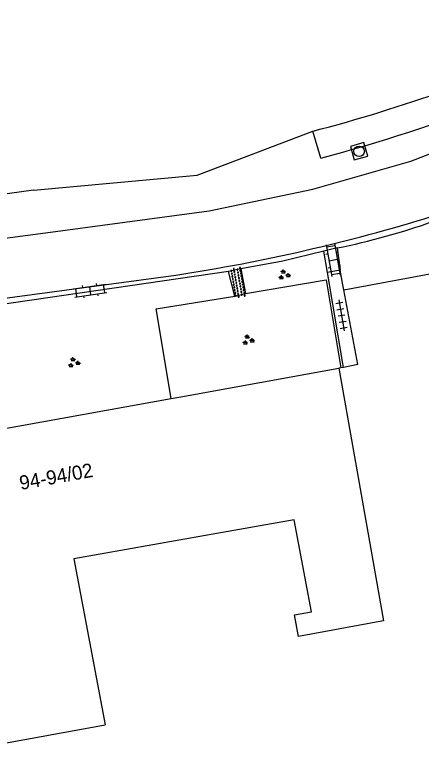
# Model space of a CAD drawing. Extents: x 136000 to 138005, y 398500 to 400500.
# Drawn here: x 137361.6 to 137390.5, y 400045.5 to 400097.5 of the extents above; entities that cross this region are included whole.
import ezdxf

# ---------------------------------------------------------------- set-up
doc = ezdxf.new("R2010")
doc.units = 0
for name, color, linetype in [('gg-anno-huisnummerreeks BGT', 7, 'Continuous'), ('gg-bbg-hoofdgebouw', 7, 'Continuous'), ('gg-knt-bronhoudergrens', 7, 'Continuous'), ('gg-knt-onverhard', 7, 'Continuous'), ('gg-knt-verharding', 7, 'Continuous'), ('gg-kntw-bovenkant insteek waterloop', 7, 'Continuous'), ('gt-grn-groengrens', 7, 'Continuous'), ('gt-grn-vlakafsluiter', 7, 'Continuous'), ('gt-symb-groenvak', 7, 'Continuous'), ('gt-symb-klinker verharding', 7, 'Continuous'), ('gt-symb-overige verharding', 7, 'Continuous'), ('gt-symb-rioolschacht', 7, 'Continuous'), ('gt-symb-tegel verharding', 7, 'Continuous')]:
    doc.layers.add(name, color=color, linetype=linetype)

# ---------------------------------------------------------------- blocks, each defined once
blk = doc.blocks.new('gt0-KL1')
at = {"layer": 'gt-symb-klinker verharding'}
for p, q in [((-1.15, 0.3), (1.15, 0.3)), ((-1, -0.3), (-1, 0.3)), ((-0.5, 0.3), (-0.5, 0.45)), ((0, -0.3), (0, 0.3)), ((0.5, 0.3), (0.5, 0.45)), ((1, -0.3), (1, 0.3)), ((-1.15, -0.3), (1.15, -0.3)), ((-0.5, -0.45), (-0.5, -0.3)), ((0.5, -0.45), (0.5, -0.3))]:
    blk.add_line(p, q, dxfattribs=at)
blk = doc.blocks.new('gt0-TEG1')
at = {"layer": 'gt-symb-tegel verharding'}
for p, q in [((-1.125, 0), (1.125, 0)), ((-0.9, -0.25), (-0.9, 0.25)), ((-0.45, -0.25), (-0.45, 0.25)), ((0, -0.25), (0, 0.25)), ((0.45, -0.25), (0.45, 0.25)), ((0.9, -0.25), (0.9, 0.25))]:
    blk.add_line(p, q, dxfattribs=at)
blk = doc.blocks.new('gt0-GRVAK')
at = {"layer": 'gt-symb-groenvak'}
for p, q in [((-0.11, 0.189), (-0.228, 0.24)), ((-0.182, 0.153), (0.088, 0.153)), ((-0.091, 0.211), (-0.156, 0.322)), ((-0.047, 0.214), (-0.047, 0.393)), ((-0.004, 0.211), (0.061, 0.322)), ((0.015, 0.189), (0.133, 0.24)), ((0.262, -0.052), (0.197, 0.059)), ((0.305, -0.049), (0.305, 0.13)), ((0.349, -0.052), (0.414, 0.059)), ((-0.245, -0.228), (-0.363, -0.177)), ((-0.318, -0.264), (-0.047, -0.264)), ((-0.226, -0.206), (-0.291, -0.095)), ((-0.183, -0.203), (-0.183, -0.024)), ((-0.139, -0.206), (-0.074, -0.095)), ((-0.12, -0.228), (-0.002, -0.177)), ((0.243, -0.074), (0.125, -0.023)), ((0.17, -0.11), (0.441, -0.11)), ((0.368, -0.074), (0.486, -0.023))]:
    blk.add_line(p, q, dxfattribs=at)
blk = doc.blocks.new('gt0-OVH')
at = {"layer": 'gt-symb-overige verharding'}
for points in [[(-0.972, 0.298), (-0.967, 0.308), (-0.965, 0.319), (-0.966, 0.33), (-0.971, 0.34), (-0.978, 0.348), (-0.988, 0.353), (-0.999, 0.355), (-1.01, 0.354), (-1.02, 0.349), (-1.028, 0.342), (-1.033, 0.332), (-1.035, 0.321), (-1.034, 0.31), (-1.029, 0.3), (-1.022, 0.292), (-1.012, 0.287), (-1.001, 0.285), (-0.99, 0.286), (-0.98, 0.291)], [(-0.872, 0.106), (-0.867, 0.116), (-0.865, 0.126), (-0.866, 0.137), (-0.871, 0.147), (-0.878, 0.156), (-0.888, 0.161), (-0.899, 0.163), (-0.91, 0.162), (-0.92, 0.157), (-0.928, 0.15), (-0.933, 0.14), (-0.935, 0.129), (-0.934, 0.118), (-0.929, 0.108), (-0.922, 0.1), (-0.912, 0.095), (-0.901, 0.092), (-0.89, 0.094), (-0.88, 0.098)], [(-0.772, 0.298), (-0.767, 0.308), (-0.765, 0.319), (-0.766, 0.33), (-0.771, 0.34), (-0.778, 0.348), (-0.788, 0.353), (-0.799, 0.355), (-0.81, 0.354), (-0.82, 0.349), (-0.828, 0.342), (-0.833, 0.332), (-0.835, 0.321), (-0.834, 0.31), (-0.829, 0.3), (-0.822, 0.292), (-0.812, 0.287), (-0.801, 0.285), (-0.79, 0.286), (-0.78, 0.291)], [(-0.672, 0.106), (-0.667, 0.116), (-0.665, 0.126), (-0.666, 0.137), (-0.671, 0.147), (-0.678, 0.156), (-0.688, 0.161), (-0.699, 0.163), (-0.71, 0.162), (-0.72, 0.157), (-0.728, 0.15), (-0.733, 0.14), (-0.735, 0.129), (-0.734, 0.118), (-0.729, 0.108), (-0.722, 0.1), (-0.712, 0.095), (-0.701, 0.092), (-0.69, 0.094), (-0.68, 0.098)], [(-0.572, 0.298), (-0.567, 0.308), (-0.565, 0.319), (-0.566, 0.33), (-0.571, 0.34), (-0.578, 0.348), (-0.588, 0.353), (-0.599, 0.355), (-0.61, 0.354), (-0.62, 0.349), (-0.628, 0.342), (-0.633, 0.332), (-0.635, 0.321), (-0.634, 0.31), (-0.629, 0.3), (-0.622, 0.292), (-0.612, 0.287), (-0.601, 0.285), (-0.59, 0.286), (-0.58, 0.291)], [(-0.472, 0.106), (-0.467, 0.116), (-0.465, 0.126), (-0.466, 0.137), (-0.471, 0.147), (-0.478, 0.156), (-0.488, 0.161), (-0.499, 0.163), (-0.51, 0.162), (-0.52, 0.157), (-0.528, 0.15), (-0.533, 0.14), (-0.535, 0.129), (-0.534, 0.118), (-0.529, 0.108), (-0.522, 0.1), (-0.512, 0.095), (-0.501, 0.092), (-0.49, 0.094), (-0.48, 0.098)], [(-0.372, 0.298), (-0.367, 0.308), (-0.365, 0.319), (-0.366, 0.33), (-0.371, 0.34), (-0.378, 0.348), (-0.388, 0.353), (-0.399, 0.355), (-0.41, 0.354), (-0.42, 0.349), (-0.428, 0.342), (-0.433, 0.332), (-0.435, 0.321), (-0.434, 0.31), (-0.429, 0.3), (-0.422, 0.292), (-0.412, 0.287), (-0.401, 0.285), (-0.39, 0.286), (-0.38, 0.291)], [(-0.272, 0.106), (-0.267, 0.116), (-0.265, 0.126), (-0.266, 0.137), (-0.271, 0.147), (-0.278, 0.156), (-0.288, 0.161), (-0.299, 0.163), (-0.31, 0.162), (-0.32, 0.157), (-0.328, 0.15), (-0.333, 0.14), (-0.335, 0.129), (-0.334, 0.118), (-0.329, 0.108), (-0.322, 0.1), (-0.312, 0.095), (-0.301, 0.092), (-0.29, 0.094), (-0.28, 0.098)], [(-0.172, 0.298), (-0.167, 0.308), (-0.165, 0.319), (-0.166, 0.33), (-0.171, 0.34), (-0.178, 0.348), (-0.188, 0.353), (-0.199, 0.355), (-0.21, 0.354), (-0.22, 0.349), (-0.228, 0.342), (-0.233, 0.332), (-0.235, 0.321), (-0.234, 0.31), (-0.229, 0.3), (-0.222, 0.292), (-0.212, 0.287), (-0.201, 0.285), (-0.19, 0.286), (-0.18, 0.291)], [(-0.072, 0.106), (-0.067, 0.116), (-0.065, 0.126), (-0.066, 0.137), (-0.071, 0.147), (-0.078, 0.156), (-0.088, 0.161), (-0.099, 0.163), (-0.11, 0.162), (-0.12, 0.157), (-0.128, 0.15), (-0.133, 0.14), (-0.135, 0.129), (-0.134, 0.118), (-0.129, 0.108), (-0.122, 0.1), (-0.112, 0.095), (-0.101, 0.092), (-0.09, 0.094), (-0.08, 0.098)], [(0.028, 0.298), (0.033, 0.308), (0.035, 0.319), (0.034, 0.33), (0.029, 0.34), (0.022, 0.348), (0.012, 0.353), (0.001, 0.355), (-0.01, 0.354), (-0.02, 0.349), (-0.028, 0.342), (-0.033, 0.332), (-0.035, 0.321), (-0.034, 0.31), (-0.029, 0.3), (-0.022, 0.292), (-0.012, 0.287), (-0.001, 0.285), (0.01, 0.286), (0.02, 0.291)], [(0.128, 0.106), (0.133, 0.116), (0.135, 0.126), (0.134, 0.137), (0.129, 0.147), (0.122, 0.156), (0.112, 0.161), (0.101, 0.163), (0.09, 0.162), (0.08, 0.157), (0.072, 0.15), (0.067, 0.14), (0.065, 0.129), (0.066, 0.118), (0.071, 0.108), (0.078, 0.1), (0.088, 0.095), (0.099, 0.092), (0.11, 0.094), (0.12, 0.098)], [(0.228, 0.298), (0.233, 0.308), (0.235, 0.319), (0.234, 0.33), (0.229, 0.34), (0.222, 0.348), (0.212, 0.353), (0.201, 0.355), (0.19, 0.354), (0.18, 0.349), (0.172, 0.342), (0.167, 0.332), (0.165, 0.321), (0.166, 0.31), (0.171, 0.3), (0.178, 0.292), (0.188, 0.287), (0.199, 0.285), (0.21, 0.286), (0.22, 0.291)], [(0.328, 0.106), (0.333, 0.116), (0.335, 0.126), (0.334, 0.137), (0.329, 0.147), (0.322, 0.156), (0.312, 0.161), (0.301, 0.163), (0.29, 0.162), (0.28, 0.157), (0.272, 0.15), (0.267, 0.14), (0.265, 0.129), (0.266, 0.118), (0.271, 0.108), (0.278, 0.1), (0.288, 0.095), (0.299, 0.092), (0.31, 0.094), (0.32, 0.098)], [(0.428, 0.298), (0.433, 0.308), (0.435, 0.319), (0.434, 0.33), (0.429, 0.34), (0.422, 0.348), (0.412, 0.353), (0.401, 0.355), (0.39, 0.354), (0.38, 0.349), (0.372, 0.342), (0.367, 0.332), (0.365, 0.321), (0.366, 0.31), (0.371, 0.3), (0.378, 0.292), (0.388, 0.287), (0.399, 0.285), (0.41, 0.286), (0.42, 0.291)], [(0.528, 0.106), (0.533, 0.116), (0.535, 0.126), (0.534, 0.137), (0.529, 0.147), (0.522, 0.156), (0.512, 0.161), (0.501, 0.163), (0.49, 0.162), (0.48, 0.157), (0.472, 0.15), (0.467, 0.14), (0.465, 0.129), (0.466, 0.118), (0.471, 0.108), (0.478, 0.1), (0.488, 0.095), (0.499, 0.092), (0.51, 0.094), (0.52, 0.098)], [(0.628, 0.298), (0.633, 0.308), (0.635, 0.319), (0.634, 0.33), (0.629, 0.34), (0.622, 0.348), (0.612, 0.353), (0.601, 0.355), (0.59, 0.354), (0.58, 0.349), (0.572, 0.342), (0.567, 0.332), (0.565, 0.321), (0.566, 0.31), (0.571, 0.3), (0.578, 0.292), (0.588, 0.287), (0.599, 0.285), (0.61, 0.286), (0.62, 0.291)], [(0.728, 0.106), (0.733, 0.116), (0.735, 0.126), (0.734, 0.137), (0.729, 0.147), (0.722, 0.156), (0.712, 0.161), (0.701, 0.163), (0.69, 0.162), (0.68, 0.157), (0.672, 0.15), (0.667, 0.14), (0.665, 0.129), (0.666, 0.118), (0.671, 0.108), (0.678, 0.1), (0.688, 0.095), (0.699, 0.092), (0.71, 0.094), (0.72, 0.098)], [(0.828, 0.298), (0.833, 0.308), (0.835, 0.319), (0.834, 0.33), (0.829, 0.34), (0.822, 0.348), (0.812, 0.353), (0.801, 0.355), (0.79, 0.354), (0.78, 0.349), (0.772, 0.342), (0.767, 0.332), (0.765, 0.321), (0.766, 0.31), (0.771, 0.3), (0.778, 0.292), (0.788, 0.287), (0.799, 0.285), (0.81, 0.286), (0.82, 0.291)], [(0.928, 0.106), (0.933, 0.116), (0.935, 0.126), (0.934, 0.137), (0.929, 0.147), (0.922, 0.156), (0.912, 0.161), (0.901, 0.163), (0.89, 0.162), (0.88, 0.157), (0.872, 0.15), (0.867, 0.14), (0.865, 0.129), (0.866, 0.118), (0.871, 0.108), (0.878, 0.1), (0.888, 0.095), (0.899, 0.092), (0.91, 0.094), (0.92, 0.098)], [(1.028, 0.298), (1.033, 0.308), (1.035, 0.319), (1.034, 0.33), (1.029, 0.34), (1.022, 0.348), (1.012, 0.353), (1.001, 0.355), (0.99, 0.354), (0.98, 0.349), (0.972, 0.342), (0.967, 0.332), (0.965, 0.321), (0.966, 0.31), (0.971, 0.3), (0.978, 0.292), (0.988, 0.287), (0.999, 0.285), (1.01, 0.286), (1.02, 0.291)], [(-0.972, -0.142), (-0.967, -0.132), (-0.965, -0.121), (-0.966, -0.11), (-0.971, -0.1), (-0.978, -0.092), (-0.988, -0.087), (-0.999, -0.085), (-1.01, -0.086), (-1.02, -0.091), (-1.028, -0.098), (-1.033, -0.108), (-1.035, -0.119), (-1.034, -0.13), (-1.029, -0.14), (-1.022, -0.148), (-1.012, -0.153), (-1.001, -0.155), (-0.99, -0.154), (-0.98, -0.149)], [(-0.872, -0.334), (-0.867, -0.324), (-0.865, -0.314), (-0.866, -0.303), (-0.871, -0.293), (-0.878, -0.284), (-0.888, -0.279), (-0.899, -0.277), (-0.91, -0.278), (-0.92, -0.283), (-0.928, -0.29), (-0.933, -0.3), (-0.935, -0.311), (-0.934, -0.322), (-0.929, -0.332), (-0.922, -0.34), (-0.912, -0.345), (-0.901, -0.348), (-0.89, -0.346), (-0.88, -0.342)], [(-0.772, -0.142), (-0.767, -0.132), (-0.765, -0.121), (-0.766, -0.11), (-0.771, -0.1), (-0.778, -0.092), (-0.788, -0.087), (-0.799, -0.085), (-0.81, -0.086), (-0.82, -0.091), (-0.828, -0.098), (-0.833, -0.108), (-0.835, -0.119), (-0.834, -0.13), (-0.829, -0.14), (-0.822, -0.148), (-0.812, -0.153), (-0.801, -0.155), (-0.79, -0.154), (-0.78, -0.149)], [(-0.672, -0.334), (-0.667, -0.324), (-0.665, -0.314), (-0.666, -0.303), (-0.671, -0.293), (-0.678, -0.284), (-0.688, -0.279), (-0.699, -0.277), (-0.71, -0.278), (-0.72, -0.283), (-0.728, -0.29), (-0.733, -0.3), (-0.735, -0.311), (-0.734, -0.322), (-0.729, -0.332), (-0.722, -0.34), (-0.712, -0.345), (-0.701, -0.348), (-0.69, -0.346), (-0.68, -0.342)], [(-0.572, -0.142), (-0.567, -0.132), (-0.565, -0.121), (-0.566, -0.11), (-0.571, -0.1), (-0.578, -0.092), (-0.588, -0.087), (-0.599, -0.085), (-0.61, -0.086), (-0.62, -0.091), (-0.628, -0.098), (-0.633, -0.108), (-0.635, -0.119), (-0.634, -0.13), (-0.629, -0.14), (-0.622, -0.148), (-0.612, -0.153), (-0.601, -0.155), (-0.59, -0.154), (-0.58, -0.149)], [(-0.472, -0.334), (-0.467, -0.324), (-0.465, -0.314), (-0.466, -0.303), (-0.471, -0.293), (-0.478, -0.284), (-0.488, -0.279), (-0.499, -0.277), (-0.51, -0.278), (-0.52, -0.283), (-0.528, -0.29), (-0.533, -0.3), (-0.535, -0.311), (-0.534, -0.322), (-0.529, -0.332), (-0.522, -0.34), (-0.512, -0.345), (-0.501, -0.348), (-0.49, -0.346), (-0.48, -0.342)], [(-0.372, -0.142), (-0.367, -0.132), (-0.365, -0.121), (-0.366, -0.11), (-0.371, -0.1), (-0.378, -0.092), (-0.388, -0.087), (-0.399, -0.085), (-0.41, -0.086), (-0.42, -0.091), (-0.428, -0.098), (-0.433, -0.108), (-0.435, -0.119), (-0.434, -0.13), (-0.429, -0.14), (-0.422, -0.148), (-0.412, -0.153), (-0.401, -0.155), (-0.39, -0.154), (-0.38, -0.149)], [(-0.272, -0.334), (-0.267, -0.324), (-0.265, -0.314), (-0.266, -0.303), (-0.271, -0.293), (-0.278, -0.284), (-0.288, -0.279), (-0.299, -0.277), (-0.31, -0.278), (-0.32, -0.283), (-0.328, -0.29), (-0.333, -0.3), (-0.335, -0.311), (-0.334, -0.322), (-0.329, -0.332), (-0.322, -0.34), (-0.312, -0.345), (-0.301, -0.348), (-0.29, -0.346), (-0.28, -0.342)], [(-0.172, -0.142), (-0.167, -0.132), (-0.165, -0.121), (-0.166, -0.11), (-0.171, -0.1), (-0.178, -0.092), (-0.188, -0.087), (-0.199, -0.085), (-0.21, -0.086), (-0.22, -0.091), (-0.228, -0.098), (-0.233, -0.108), (-0.235, -0.119), (-0.234, -0.13), (-0.229, -0.14), (-0.222, -0.148), (-0.212, -0.153), (-0.201, -0.155), (-0.19, -0.154), (-0.18, -0.149)], [(-0.072, -0.334), (-0.067, -0.324), (-0.065, -0.314), (-0.066, -0.303), (-0.071, -0.293), (-0.078, -0.284), (-0.088, -0.279), (-0.099, -0.277), (-0.11, -0.278), (-0.12, -0.283), (-0.128, -0.29), (-0.133, -0.3), (-0.135, -0.311), (-0.134, -0.322), (-0.129, -0.332), (-0.122, -0.34), (-0.112, -0.345), (-0.101, -0.348), (-0.09, -0.346), (-0.08, -0.342)], [(0.028, -0.142), (0.033, -0.132), (0.035, -0.121), (0.034, -0.11), (0.029, -0.1), (0.022, -0.092), (0.012, -0.087), (0.001, -0.085), (-0.01, -0.086), (-0.02, -0.091), (-0.028, -0.098), (-0.033, -0.108), (-0.035, -0.119), (-0.034, -0.13), (-0.029, -0.14), (-0.022, -0.148), (-0.012, -0.153), (-0.001, -0.155), (0.01, -0.154), (0.02, -0.149)], [(0.128, -0.334), (0.133, -0.324), (0.135, -0.314), (0.134, -0.303), (0.129, -0.293), (0.122, -0.284), (0.112, -0.279), (0.101, -0.277), (0.09, -0.278), (0.08, -0.283), (0.072, -0.29), (0.067, -0.3), (0.065, -0.311), (0.066, -0.322), (0.071, -0.332), (0.078, -0.34), (0.088, -0.345), (0.099, -0.348), (0.11, -0.346), (0.12, -0.342)], [(0.228, -0.142), (0.233, -0.132), (0.235, -0.121), (0.234, -0.11), (0.229, -0.1), (0.222, -0.092), (0.212, -0.087), (0.201, -0.085), (0.19, -0.086), (0.18, -0.091), (0.172, -0.098), (0.167, -0.108), (0.165, -0.119), (0.166, -0.13), (0.171, -0.14), (0.178, -0.148), (0.188, -0.153), (0.199, -0.155), (0.21, -0.154), (0.22, -0.149)], [(0.328, -0.334), (0.333, -0.324), (0.335, -0.314), (0.334, -0.303), (0.329, -0.293), (0.322, -0.284), (0.312, -0.279), (0.301, -0.277), (0.29, -0.278), (0.28, -0.283), (0.272, -0.29), (0.267, -0.3), (0.265, -0.311), (0.266, -0.322), (0.271, -0.332), (0.278, -0.34), (0.288, -0.345), (0.299, -0.348), (0.31, -0.346), (0.32, -0.342)], [(0.428, -0.142), (0.433, -0.132), (0.435, -0.121), (0.434, -0.11), (0.429, -0.1), (0.422, -0.092), (0.412, -0.087), (0.401, -0.085), (0.39, -0.086), (0.38, -0.091), (0.372, -0.098), (0.367, -0.108), (0.365, -0.119), (0.366, -0.13), (0.371, -0.14), (0.378, -0.148), (0.388, -0.153), (0.399, -0.155), (0.41, -0.154), (0.42, -0.149)], [(0.528, -0.334), (0.533, -0.324), (0.535, -0.314), (0.534, -0.303), (0.529, -0.293), (0.522, -0.284), (0.512, -0.279), (0.501, -0.277), (0.49, -0.278), (0.48, -0.283), (0.472, -0.29), (0.467, -0.3), (0.465, -0.311), (0.466, -0.322), (0.471, -0.332), (0.478, -0.34), (0.488, -0.345), (0.499, -0.348), (0.51, -0.346), (0.52, -0.342)], [(0.628, -0.142), (0.633, -0.132), (0.635, -0.121), (0.634, -0.11), (0.629, -0.1), (0.622, -0.092), (0.612, -0.087), (0.601, -0.085), (0.59, -0.086), (0.58, -0.091), (0.572, -0.098), (0.567, -0.108), (0.565, -0.119), (0.566, -0.13), (0.571, -0.14), (0.578, -0.148), (0.588, -0.153), (0.599, -0.155), (0.61, -0.154), (0.62, -0.149)], [(0.728, -0.334), (0.733, -0.324), (0.735, -0.314), (0.734, -0.303), (0.729, -0.293), (0.722, -0.284), (0.712, -0.279), (0.701, -0.277), (0.69, -0.278), (0.68, -0.283), (0.672, -0.29), (0.667, -0.3), (0.665, -0.311), (0.666, -0.322), (0.671, -0.332), (0.678, -0.34), (0.688, -0.345), (0.699, -0.348), (0.71, -0.346), (0.72, -0.342)], [(0.828, -0.142), (0.833, -0.132), (0.835, -0.121), (0.834, -0.11), (0.829, -0.1), (0.822, -0.092), (0.812, -0.087), (0.801, -0.085), (0.79, -0.086), (0.78, -0.091), (0.772, -0.098), (0.767, -0.108), (0.765, -0.119), (0.766, -0.13), (0.771, -0.14), (0.778, -0.148), (0.788, -0.153), (0.799, -0.155), (0.81, -0.154), (0.82, -0.149)], [(0.928, -0.334), (0.933, -0.324), (0.935, -0.314), (0.934, -0.303), (0.929, -0.293), (0.922, -0.284), (0.912, -0.279), (0.901, -0.277), (0.89, -0.278), (0.88, -0.283), (0.872, -0.29), (0.867, -0.3), (0.865, -0.311), (0.866, -0.322), (0.871, -0.332), (0.878, -0.34), (0.888, -0.345), (0.899, -0.348), (0.91, -0.346), (0.92, -0.342)], [(1.028, -0.142), (1.033, -0.132), (1.035, -0.121), (1.034, -0.11), (1.029, -0.1), (1.022, -0.092), (1.012, -0.087), (1.001, -0.085), (0.99, -0.086), (0.98, -0.091), (0.972, -0.098), (0.967, -0.108), (0.965, -0.119), (0.966, -0.13), (0.971, -0.14), (0.978, -0.148), (0.988, -0.153), (0.999, -0.155), (1.01, -0.154), (1.02, -0.149)]]:
    blk.add_lwpolyline(points, close=True, dxfattribs=at)
blk = doc.blocks.new('gt0-RS')
at = {"layer": 'gt-symb-rioolschacht'}
blk.add_lwpolyline([(-0.5, -0.5), (0.5, -0.5), (0.5, 0.5), (-0.5, 0.5)], close=True, dxfattribs=at)
blk.add_circle((0, 0), 0.375, dxfattribs=at)

msp = doc.modelspace()

# ---------------------------------------------------------------- linework, layer by layer
at = {"layer": 'gg-bbg-hoofdgebouw'}
for p, q in [((137373.444, 400070.334), (137384.677, 400072.373)), ((137372.78, 400070.214), (137373.444, 400070.334)), ((137360.174, 400067.927), (137372.78, 400070.214))]:
    msp.add_line(p, q, dxfattribs=at)
for points in [[(137384.677, 400072.373), (137387.855, 400054.4), (137381.824, 400053.29), (137381.533, 400054.815), (137382.74, 400055.045), (137381.495, 400061.59), (137375.212, 400060.47)], [(137375.212, 400060.47), (137365.852, 400058.801), (137368.069, 400047.002)], [(137358.694, 400052.804), (137360.007, 400045.545), (137368.069, 400047.002)]]:
    msp.add_lwpolyline(points, dxfattribs=at)
at = {"layer": 'gg-knt-bronhoudergrens'}
for p, q in [((137374.614, 400086.081), (137382.831, 400089.214)), ((137362.985, 400085.014), (137374.614, 400086.081)), ((137362.985, 400085.014), (137347.066, 400082.889))]:
    msp.add_line(p, q, dxfattribs=at)
at = {"layer": 'gg-knt-onverhard'}
for p, q in [((137377.287, 400077.472), (137376.845, 400079.245)), ((137377.725, 400079.423), (137378.052, 400077.672))]:
    msp.add_line(p, q, dxfattribs=at)
at = {"layer": 'gg-knt-verharding'}
for p, q in [((137359.47, 400081.403), (137363.486, 400081.939)), ((137384.551, 400080.908), (137383.621, 400080.685)), ((137383.868, 400079.165), (137383.621, 400080.685)), ((137384.551, 400080.908), (137384.766, 400079.334)), ((137376.845, 400079.245), (137360.275, 400076.815)), ((137377.725, 400079.423), (137376.845, 400079.245)), ((137384.766, 400079.334), (137383.868, 400079.165)), ((137384.999, 400072.415), (137383.868, 400079.165)), ((137384.963, 400078.287), (137384.766, 400079.334)), ((137360.227, 400077.245), (137373.089, 400078.983)), ((137385.028, 400077.942), (137384.963, 400078.287)), ((137386.025, 400072.626), (137385.028, 400077.942))]:
    msp.add_line(p, q, dxfattribs=at)
for points in [[(137363.486, 400081.939), (137375.475, 400083.541), (137382.823, 400085.08), (137389.791, 400087.069), (137397.008, 400089.886), (137402.465, 400092.419), (137429.864, 400106.037), (137443.455, 400113.25), (137450.42, 400117.1), (137456.332, 400121.041), (137460.75, 400124.538)], [(137383.621, 400080.685), (137380.691, 400079.962), (137377.725, 400079.423)]]:
    msp.add_lwpolyline(points, dxfattribs=at)
for centre, radius, start, end in [((137354.634, 400201.222), 123.624, 278.58539, 287.25259), ((137374.57, 400130.215), 50.307, 281.443, 289.5492)]:
    msp.add_arc(centre, radius, start, end, dxfattribs=at)
at = {"layer": 'gg-kntw-bovenkant insteek waterloop'}
msp.add_line((137383.392, 400087.293), (137382.831, 400089.214), dxfattribs=at)
for centre, radius, start, end in [((137354.129, 400197.656), 114.177, 284.85033, 297.94331), ((137356.041, 400192.786), 106.98, 284.50252, 295.07533)]:
    msp.add_arc(centre, radius, start, end, dxfattribs=at)
at = {"layer": 'gt-grn-groengrens'}
for p, q in [((137385.028, 400077.942), (137393.737, 400079.545)), ((137384.825, 400072.392), (137384.677, 400072.373)), ((137384.999, 400072.415), (137384.825, 400072.392))]:
    msp.add_line(p, q, dxfattribs=at)
for points in [[(137378.052, 400077.672), (137383.775, 400078.646), (137384.825, 400072.392)], [(137372.78, 400070.214), (137371.714, 400076.584), (137377.287, 400077.472)]]:
    msp.add_lwpolyline(points, dxfattribs=at)
at = {"layer": 'gt-grn-vlakafsluiter'}
for p, q in [((137377.287, 400077.472), (137378.052, 400077.672)), ((137386.025, 400072.626), (137384.999, 400072.415))]:
    msp.add_line(p, q, dxfattribs=at)

# ---------------------------------------------------------------- block references
at = {"layer": 'gt-symb-groenvak'}
for p in [(137380.781, 400078.994), (137378.22, 400074.357), (137365.841, 400072.754)]:
    msp.add_blockref('gt0-GRVAK', p, dxfattribs=at)
at = {"layer": 'gt-symb-klinker verharding'}
for p, rotation in [((137384.276, 400080.056), -80.20785375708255), ((137367.022, 400077.873), 7.757425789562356)]:
    msp.add_blockref('gt0-KL1', p, dxfattribs=dict(at, rotation=rotation))
at = {"layer": 'gt-symb-overige verharding', "rotation": -80.20785375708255}
msp.add_blockref('gt0-OVH', (137377.508, 400078.453), dxfattribs=at)
at = {"layer": 'gt-symb-rioolschacht', "rotation": 15.898187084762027}
msp.add_blockref('gt0-RS', (137386.116, 400087.782), dxfattribs=at)
at = {"layer": 'gt-symb-tegel verharding', "rotation": -80.49998940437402}
msp.add_blockref('gt0-TEG1', (137384.867, 400076.118), dxfattribs=at)

# ---------------------------------------------------------------- texts
at = {"layer": 'gg-anno-huisnummerreeks BGT'}
msp.add_text('94-94/02', height=1, rotation=10.3, dxfattribs=at).set_placement((137362.085, 400063.699))

doc.saveas('drawing.dxf')
